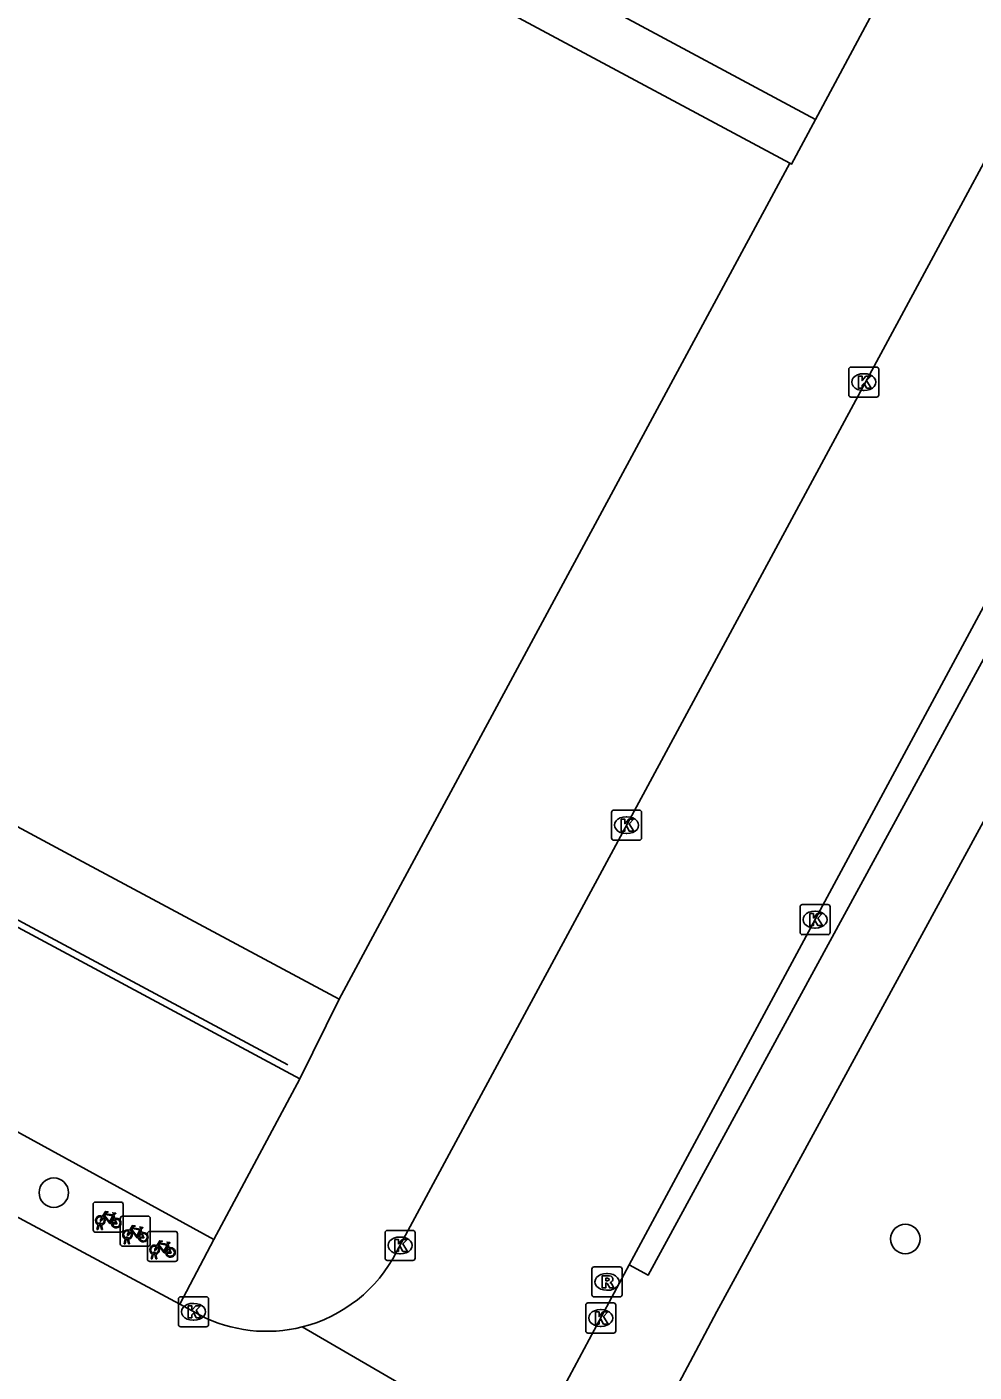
# Model space of a CAD drawing. Extents: x 159489 to 160304, y 383826 to 384530.
# Drawn here: x 159992.11 to 160023.59, y 384108.8 to 384153.53 of the extents above; entities that cross this region are included whole.
import ezdxf

# ---------------------------------------------------------------- set-up
doc = ezdxf.new("R2010")
doc.units = 0
for name, color, linetype in [('IMGEO_Boom', 7, 'Continuous'), ('IMGEO_Fietsenrek', 7, 'Continuous'), ('IMGEO_Kolk', 7, 'Continuous'), ('IMGEO_Lijnafwatering', 7, 'Continuous'), ('IMGEO_Pand', 7, 'Continuous'), ('IMGEO_Rijbaan_lokaal_gesloten', 7, 'Continuous'), ('IMGEO_Rioolput', 7, 'Continuous'), ('IMGEO_Voetpad_open', 7, 'Continuous')]:
    doc.layers.add(name, color=color, linetype=linetype)

msp = doc.modelspace()

# ---------------------------------------------------------------- linework, layer by layer
at = {"layer": 'IMGEO_Boom'}
for centre in [(159992.999, 384114.768), (160021.306, 384113.228)]:
    msp.add_circle(centre, 0.489, dxfattribs=at)
at = {"layer": 'IMGEO_Fietsenrek'}
for p, q in [((159994.307, 384113.53), (159994.307, 384114.371)), ((159994.307, 384114.371), (159994.307, 384113.53)), ((159994.382, 384114.455), (159995.223, 384114.455)), ((159995.223, 384114.455), (159994.382, 384114.455)), ((159995.307, 384114.38), (159995.307, 384113.539)), ((159995.307, 384113.539), (159995.307, 384114.38)), ((159994.434, 384113.539), (159994.473, 384113.699)), ((159994.503, 384113.687), (159994.468, 384113.539)), ((159994.545, 384113.711), (159994.544, 384113.715)), ((159994.586, 384113.539), (159994.552, 384113.681)), ((159994.576, 384113.722), (159994.577, 384113.715)), ((159994.584, 384113.685), (159994.619, 384113.539)), ((159994.994, 384114.004), (159995.03, 384113.909)), ((159995.208, 384113.061), (159995.208, 384113.902)), ((159995.208, 384113.902), (159995.208, 384113.061)), ((159995.283, 384113.986), (159996.124, 384113.986)), ((159996.124, 384113.986), (159995.283, 384113.986)), ((159996.208, 384113.911), (159996.208, 384113.07)), ((159996.208, 384113.07), (159996.208, 384113.911)), ((159995.232, 384113.455), (159994.391, 384113.455)), ((159994.391, 384113.455), (159995.232, 384113.455)), ((159994.468, 384113.539), (159994.434, 384113.539)), ((159994.619, 384113.539), (159994.586, 384113.539)), ((159995.335, 384113.07), (159995.374, 384113.23)), ((159995.404, 384113.218), (159995.369, 384113.07)), ((159995.446, 384113.242), (159995.445, 384113.246)), ((159995.487, 384113.07), (159995.453, 384113.212)), ((159995.477, 384113.253), (159995.478, 384113.246)), ((159995.485, 384113.216), (159995.52, 384113.07)), ((159995.895, 384113.535), (159995.931, 384113.44)), ((159996.111, 384112.555), (159996.111, 384113.396)), ((159996.111, 384113.396), (159996.111, 384112.555)), ((159996.186, 384113.48), (159997.027, 384113.48)), ((159997.027, 384113.48), (159996.186, 384113.48)), ((159997.111, 384113.405), (159997.111, 384112.564)), ((159997.111, 384112.564), (159997.111, 384113.405)), ((159996.133, 384112.986), (159995.292, 384112.986)), ((159995.292, 384112.986), (159996.133, 384112.986)), ((159995.369, 384113.07), (159995.335, 384113.07)), ((159995.52, 384113.07), (159995.487, 384113.07)), ((159996.349, 384112.736), (159996.348, 384112.74)), ((159996.38, 384112.747), (159996.381, 384112.74)), ((159996.798, 384113.029), (159996.834, 384112.934)), ((159997.036, 384112.48), (159996.195, 384112.48)), ((159996.195, 384112.48), (159997.036, 384112.48)), ((159996.238, 384112.564), (159996.277, 384112.724)), ((159996.272, 384112.564), (159996.238, 384112.564)), ((159996.307, 384112.712), (159996.272, 384112.564)), ((159996.39, 384112.564), (159996.356, 384112.706)), ((159996.388, 384112.71), (159996.423, 384112.564)), ((159996.423, 384112.564), (159996.39, 384112.564))]:
    msp.add_line(p, q, dxfattribs=at)
for points in [[(159994.62, 384113.981), (159994.715, 384114.145), (159994.801, 384114.131), (159994.803, 384114.122), (159994.747, 384114.111), (159994.72, 384114.066), (159994.976, 384114.025)], [(159994.976, 384114.025), (159995.001, 384114.074), (159994.995, 384114.078), (159994.972, 384114.082), (159994.96, 384114.089), (159994.959, 384114.092), (159994.961, 384114.097), (159995.056, 384114.082), (159995.058, 384114.072), (159995.048, 384114.059), (159995.036, 384114.053), (159995.022, 384114.059), (159994.994, 384114.004)], [(159994.641, 384113.929), (159994.589, 384113.839), (159994.549, 384113.814), (159994.55, 384113.861), (159994.605, 384113.955)], [(159994.916, 384113.737), (159994.866, 384113.737), (159994.675, 384113.988), (159994.656, 384113.956)], [(159994.963, 384114), (159994.706, 384114.041), (159994.689, 384114.012), (159994.856, 384113.792), (159994.963, 384114)], [(159995.011, 384113.902), (159994.981, 384113.979), (159994.872, 384113.761), (159994.915, 384113.761)], [(159994.945, 384113.761), (159995.065, 384113.76), (159995.021, 384113.874)], [(159995.041, 384113.881), (159995.096, 384113.736), (159994.946, 384113.736)], [(159995.521, 384113.512), (159995.616, 384113.676), (159995.702, 384113.662), (159995.704, 384113.653), (159995.648, 384113.642), (159995.621, 384113.597), (159995.877, 384113.556)], [(159995.542, 384113.46), (159995.49, 384113.37), (159995.45, 384113.345), (159995.451, 384113.392), (159995.506, 384113.486)], [(159995.817, 384113.268), (159995.767, 384113.268), (159995.576, 384113.519), (159995.557, 384113.487)], [(159995.864, 384113.531), (159995.607, 384113.572), (159995.59, 384113.543), (159995.757, 384113.323), (159995.864, 384113.531)], [(159995.912, 384113.433), (159995.882, 384113.51), (159995.773, 384113.292), (159995.816, 384113.292)], [(159995.846, 384113.292), (159995.966, 384113.291), (159995.922, 384113.405)], [(159995.942, 384113.412), (159995.997, 384113.267), (159995.847, 384113.267)], [(159995.877, 384113.556), (159995.902, 384113.605), (159995.896, 384113.609), (159995.873, 384113.613), (159995.861, 384113.62), (159995.86, 384113.623), (159995.862, 384113.628), (159995.957, 384113.613), (159995.959, 384113.603), (159995.949, 384113.59), (159995.937, 384113.584), (159995.923, 384113.59), (159995.895, 384113.535)], [(159996.445, 384112.954), (159996.393, 384112.864), (159996.353, 384112.839), (159996.354, 384112.886), (159996.409, 384112.98)], [(159996.424, 384113.006), (159996.519, 384113.17), (159996.605, 384113.156), (159996.607, 384113.147), (159996.551, 384113.136), (159996.524, 384113.091), (159996.78, 384113.05)], [(159996.72, 384112.762), (159996.67, 384112.762), (159996.479, 384113.013), (159996.46, 384112.981)], [(159996.767, 384113.025), (159996.51, 384113.066), (159996.493, 384113.037), (159996.66, 384112.817), (159996.767, 384113.025)], [(159996.815, 384112.927), (159996.785, 384113.004), (159996.676, 384112.786), (159996.719, 384112.786)], [(159996.749, 384112.786), (159996.869, 384112.785), (159996.825, 384112.899)], [(159996.845, 384112.906), (159996.9, 384112.761), (159996.75, 384112.761)], [(159996.78, 384113.05), (159996.805, 384113.099), (159996.799, 384113.103), (159996.776, 384113.107), (159996.764, 384113.114), (159996.763, 384113.117), (159996.765, 384113.122), (159996.86, 384113.107), (159996.862, 384113.097), (159996.852, 384113.084), (159996.84, 384113.078), (159996.826, 384113.084), (159996.798, 384113.029)]]:
    msp.add_lwpolyline(points, dxfattribs=at)
for centre, radius, start, end in [((159994.385, 384114.377), 0.0779, 92.4484, 184.2845), ((159994.385, 384114.377), 0.0779, 92.4484, 184.2845), ((159995.229, 384114.377), 0.0779, 2.4484, 94.2845), ((159995.229, 384114.377), 0.0779, 2.4484, 94.2845), ((159994.547, 384113.84), 0.159, 62.6766, 242.1369), ((159994.547, 384113.84), 0.129, 63.3192, 238.903), ((159994.527, 384113.711), 0.0499, 12.8025, 158.6934), ((159994.547, 384113.84), 0.159, 253.9967, 271.7867), ((159994.527, 384113.711), 0.0174, 12.8025, 163.4502), ((159994.547, 384113.84), 0.129, 253.415, 269.0204), ((159994.547, 384113.84), 0.129, 283.6043, 43.4302), ((159994.547, 384113.84), 0.159, 283.5766, 46.6042), ((159995.074, 384113.756), 0.159, 113.3408, 178.3217), ((159995.074, 384113.756), 0.159, 187.0065, 105.7708), ((159995.074, 384113.756), 0.129, 113.923, 177.9556), ((159995.074, 384113.756), 0.129, 188.6715, 104.5883), ((159995.286, 384113.908), 0.0779, 92.4484, 184.2845), ((159995.286, 384113.908), 0.0779, 92.4484, 184.2845), ((159996.13, 384113.908), 0.0779, 2.4484, 94.2845), ((159996.13, 384113.908), 0.0779, 2.4484, 94.2845), ((159994.385, 384113.533), 0.0779, 182.4484, 274.2845), ((159994.385, 384113.533), 0.0779, 182.4484, 274.2845), ((159995.229, 384113.533), 0.0779, 272.4484, 4.2845), ((159995.229, 384113.533), 0.0779, 272.4484, 4.2845), ((159995.448, 384113.371), 0.159, 62.6766, 242.1369), ((159995.448, 384113.371), 0.129, 63.3192, 238.903), ((159995.428, 384113.242), 0.0499, 12.8025, 158.6934), ((159995.448, 384113.371), 0.159, 253.9967, 271.7867), ((159995.428, 384113.242), 0.0174, 12.8025, 163.4502), ((159995.448, 384113.371), 0.129, 253.415, 269.0204), ((159995.448, 384113.371), 0.129, 283.6043, 43.4302), ((159995.448, 384113.371), 0.159, 283.5766, 46.6042), ((159995.975, 384113.287), 0.159, 113.3408, 178.3217), ((159995.975, 384113.287), 0.159, 187.0065, 105.7708), ((159995.975, 384113.287), 0.129, 113.923, 177.9556), ((159995.975, 384113.287), 0.129, 188.6715, 104.5883), ((159996.189, 384113.402), 0.0779, 92.4484, 184.2845), ((159996.189, 384113.402), 0.0779, 92.4484, 184.2845), ((159997.033, 384113.402), 0.0779, 2.4484, 94.2845), ((159997.033, 384113.402), 0.0779, 2.4484, 94.2845), ((159995.286, 384113.064), 0.0779, 182.4484, 274.2845), ((159995.286, 384113.064), 0.0779, 182.4484, 274.2845), ((159996.13, 384113.064), 0.0779, 272.4484, 4.2845), ((159996.13, 384113.064), 0.0779, 272.4484, 4.2845), ((159996.351, 384112.865), 0.159, 62.6766, 242.1369), ((159996.351, 384112.865), 0.129, 63.3192, 238.903), ((159996.331, 384112.736), 0.0499, 12.8025, 158.6934), ((159996.331, 384112.736), 0.0174, 12.8025, 163.4502), ((159996.351, 384112.865), 0.129, 253.415, 269.0204), ((159996.351, 384112.865), 0.129, 283.6043, 43.4302), ((159996.351, 384112.865), 0.159, 283.5766, 46.6042), ((159996.878, 384112.781), 0.159, 113.3408, 178.3217), ((159996.878, 384112.781), 0.159, 187.0065, 105.7708), ((159996.878, 384112.781), 0.129, 113.923, 177.9556), ((159996.878, 384112.781), 0.129, 188.6715, 104.5883), ((159996.189, 384112.558), 0.0779, 182.4484, 274.2845), ((159996.189, 384112.558), 0.0779, 182.4484, 274.2845), ((159996.351, 384112.865), 0.159, 253.9967, 271.7867), ((159997.033, 384112.558), 0.0779, 272.4484, 4.2845), ((159997.033, 384112.558), 0.0779, 272.4484, 4.2845)]:
    msp.add_arc(centre, radius, start, end, dxfattribs=at)
at = {"layer": 'IMGEO_Kolk'}
for p, q in [((160019.424, 384141.292), (160019.424, 384142.144)), ((160019.499, 384142.218), (160020.351, 384142.218)), ((160019.912, 384141.998), (160019.937, 384141.998)), ((160020.425, 384142.144), (160020.425, 384141.292)), ((160019.935, 384141.438), (160019.91, 384141.438)), ((160020.351, 384141.218), (160019.499, 384141.218)), ((160011.537, 384126.56), (160011.537, 384127.412)), ((160011.612, 384127.486), (160012.464, 384127.486)), ((160012.025, 384127.266), (160012.05, 384127.266)), ((160012.538, 384127.412), (160012.538, 384126.56)), ((160012.048, 384126.706), (160012.023, 384126.706)), ((160012.464, 384126.486), (160011.612, 384126.486)), ((160017.806, 384123.42), (160017.806, 384124.272)), ((160017.881, 384124.346), (160018.733, 384124.346)), ((160018.294, 384124.126), (160018.319, 384124.126)), ((160018.807, 384124.272), (160018.807, 384123.42)), ((160018.317, 384123.566), (160018.292, 384123.566)), ((160018.733, 384123.346), (160017.881, 384123.346)), ((160004.01, 384112.587), (160004.01, 384113.439)), ((160004.085, 384113.513), (160004.937, 384113.513)), ((160004.498, 384113.293), (160004.523, 384113.293)), ((160005.011, 384113.439), (160005.011, 384112.587)), ((160004.937, 384112.513), (160004.085, 384112.513)), ((160004.521, 384112.733), (160004.496, 384112.733)), ((159997.142, 384110.381), (159997.142, 384111.233)), ((159997.217, 384111.307), (159998.069, 384111.307)), ((159997.63, 384111.087), (159997.655, 384111.087)), ((159998.143, 384111.233), (159998.143, 384110.381)), ((160010.68, 384110.174), (160010.68, 384111.026)), ((160010.755, 384111.1), (160011.607, 384111.1)), ((160011.681, 384111.026), (160011.681, 384110.174)), ((159997.653, 384110.527), (159997.628, 384110.527)), ((160011.168, 384110.88), (160011.193, 384110.88)), ((159998.069, 384110.307), (159997.217, 384110.307)), ((160011.607, 384110.1), (160010.755, 384110.1)), ((160011.191, 384110.32), (160011.166, 384110.32))]:
    msp.add_line(p, q, dxfattribs=at)
for points in [[(160019.424, 384141.292), (160019.424, 384142.144)], [(160019.499, 384142.218), (160020.351, 384142.218)], [(160019.745, 384141.918), (160019.868, 384141.918), (160019.868, 384141.767), (160019.998, 384141.918), (160020.162, 384141.918), (160020.016, 384141.767), (160020.169, 384141.518), (160020.017, 384141.518), (160019.932, 384141.682), (160019.868, 384141.615), (160019.868, 384141.518), (160019.745, 384141.518), (160019.745, 384141.918)], [(160020.425, 384142.144), (160020.425, 384141.292)], [(160020.351, 384141.218), (160019.499, 384141.218)], [(160011.537, 384126.56), (160011.537, 384127.412)], [(160011.612, 384127.486), (160012.464, 384127.486)], [(160011.858, 384127.186), (160011.981, 384127.186), (160011.981, 384127.035), (160012.111, 384127.186), (160012.275, 384127.186), (160012.129, 384127.035), (160012.282, 384126.786), (160012.13, 384126.786), (160012.045, 384126.95), (160011.981, 384126.883), (160011.981, 384126.786), (160011.858, 384126.786), (160011.858, 384127.186)], [(160012.538, 384127.412), (160012.538, 384126.56)], [(160012.464, 384126.486), (160011.612, 384126.486)], [(160017.806, 384123.42), (160017.806, 384124.272)], [(160017.881, 384124.346), (160018.733, 384124.346)], [(160018.127, 384124.046), (160018.25, 384124.046), (160018.25, 384123.895), (160018.38, 384124.046), (160018.544, 384124.046), (160018.398, 384123.895), (160018.551, 384123.646), (160018.399, 384123.646), (160018.314, 384123.81), (160018.25, 384123.743), (160018.25, 384123.646), (160018.127, 384123.646), (160018.127, 384124.046)], [(160018.807, 384124.272), (160018.807, 384123.42)], [(160018.733, 384123.346), (160017.881, 384123.346)], [(160004.01, 384112.587), (160004.01, 384113.439)], [(160004.085, 384113.513), (160004.937, 384113.513)], [(160004.331, 384113.213), (160004.454, 384113.213), (160004.454, 384113.062), (160004.584, 384113.213), (160004.748, 384113.213), (160004.602, 384113.062), (160004.755, 384112.813), (160004.603, 384112.813), (160004.518, 384112.977), (160004.454, 384112.91), (160004.454, 384112.813), (160004.331, 384112.813), (160004.331, 384113.213)], [(160005.011, 384113.439), (160005.011, 384112.587)], [(160004.937, 384112.513), (160004.085, 384112.513)], [(159997.142, 384110.381), (159997.142, 384111.233)], [(159997.217, 384111.307), (159998.069, 384111.307)], [(159997.463, 384111.007), (159997.586, 384111.007), (159997.586, 384110.856), (159997.716, 384111.007), (159997.88, 384111.007), (159997.734, 384110.856), (159997.887, 384110.607), (159997.735, 384110.607), (159997.65, 384110.771), (159997.586, 384110.704), (159997.586, 384110.607), (159997.463, 384110.607), (159997.463, 384111.007)], [(159998.143, 384111.233), (159998.143, 384110.381)], [(160010.68, 384110.174), (160010.68, 384111.026)], [(160010.755, 384111.1), (160011.607, 384111.1)], [(160011.681, 384111.026), (160011.681, 384110.174)], [(160011.001, 384110.8), (160011.124, 384110.8), (160011.124, 384110.649), (160011.254, 384110.8), (160011.418, 384110.8), (160011.272, 384110.649), (160011.425, 384110.4), (160011.273, 384110.4), (160011.188, 384110.564), (160011.124, 384110.497), (160011.124, 384110.4), (160011.001, 384110.4), (160011.001, 384110.8)], [(159998.069, 384110.307), (159997.217, 384110.307)], [(160011.607, 384110.1), (160010.755, 384110.1)]]:
    msp.add_lwpolyline(points, dxfattribs=at)
for centre, start, end in [((160019.501, 384142.142), 91.552, 178.448), ((160019.501, 384142.142), 91.552, 178.448), ((160020.349, 384142.142), 1.552, 88.448), ((160020.349, 384142.142), 1.552, 88.448), ((160019.501, 384141.294), 181.552, 268.448), ((160019.501, 384141.294), 181.552, 268.448), ((160020.349, 384141.294), 271.552, 358.448), ((160020.349, 384141.294), 271.552, 358.448), ((160011.614, 384127.41), 91.552, 178.448), ((160011.614, 384127.41), 91.552, 178.448), ((160012.462, 384127.41), 1.552, 88.448), ((160012.462, 384127.41), 1.552, 88.448), ((160011.614, 384126.562), 181.552, 268.448), ((160011.614, 384126.562), 181.552, 268.448), ((160012.462, 384126.562), 271.552, 358.448), ((160012.462, 384126.562), 271.552, 358.448), ((160017.883, 384124.27), 91.552, 178.448), ((160017.883, 384124.27), 91.552, 178.448), ((160018.731, 384124.27), 1.552, 88.448), ((160018.731, 384124.27), 1.552, 88.448), ((160017.883, 384123.422), 181.552, 268.448), ((160017.883, 384123.422), 181.552, 268.448), ((160018.731, 384123.422), 271.552, 358.448), ((160018.731, 384123.422), 271.552, 358.448), ((160004.087, 384113.437), 91.552, 178.448), ((160004.087, 384113.437), 91.552, 178.448), ((160004.935, 384113.437), 1.552, 88.448), ((160004.935, 384113.437), 1.552, 88.448), ((160004.087, 384112.589), 181.552, 268.448), ((160004.087, 384112.589), 181.552, 268.448), ((160004.935, 384112.589), 271.552, 358.448), ((160004.935, 384112.589), 271.552, 358.448), ((159997.219, 384111.231), 91.552, 178.448), ((159997.219, 384111.231), 91.552, 178.448), ((159998.067, 384111.231), 1.552, 88.448), ((159998.067, 384111.231), 1.552, 88.448), ((160010.757, 384111.024), 91.552, 178.448), ((160010.757, 384111.024), 91.552, 178.448), ((160011.605, 384111.024), 1.552, 88.448), ((160011.605, 384111.024), 1.552, 88.448), ((159997.219, 384110.383), 181.552, 268.448), ((159997.219, 384110.383), 181.552, 268.448), ((159998.067, 384110.383), 271.552, 358.448), ((159998.067, 384110.383), 271.552, 358.448), ((160010.757, 384110.176), 181.552, 268.448), ((160010.757, 384110.176), 181.552, 268.448), ((160011.605, 384110.176), 271.552, 358.448), ((160011.605, 384110.176), 271.552, 358.448)]:
    msp.add_arc(centre, 0.0765, start, end, dxfattribs=at)
for centre, major_axis, ratio, start_param, end_param in [((160019.911, 384141.718), (-0.387, 0.002), 0.722429, 4.712389, 7.853982), ((160019.936, 384141.718), (-0.39, 0.002), 0.717154, 1.570796, 4.712389), ((160012.024, 384126.986), (-0.387, 0.002), 0.722429, 4.712389, 7.853982), ((160012.049, 384126.986), (-0.39, 0.002), 0.717154, 1.570796, 4.712389), ((160018.293, 384123.846), (-0.387, 0.002), 0.722429, 4.712389, 7.853982), ((160018.318, 384123.846), (-0.39, 0.002), 0.717154, 1.570796, 4.712389), ((160004.497, 384113.013), (-0.387, 0.002), 0.722429, 4.712389, 7.853982), ((160004.522, 384113.013), (-0.39, 0.002), 0.717154, 1.570796, 4.712389), ((159997.629, 384110.807), (-0.387, 0.002), 0.722429, 4.712389, 7.853982), ((159997.654, 384110.807), (-0.39, 0.002), 0.717154, 1.570796, 4.712389), ((160011.167, 384110.6), (-0.387, 0.002), 0.722429, 4.712389, 7.853982), ((160011.192, 384110.6), (-0.39, 0.002), 0.717154, 1.570796, 4.712389)]:
    msp.add_ellipse(centre, major_axis=major_axis, ratio=ratio, start_param=start_param, end_param=end_param, dxfattribs=at)
at = {"layer": 'IMGEO_Lijnafwatering'}
msp.add_lwpolyline([(159984.078, 384127.968), (160000.777, 384119.021)], dxfattribs=at)
at = {"layer": 'IMGEO_Pand'}
for points in [[(159917.432, 384202.595), (159920.064, 384201.185), (160017.466, 384149)], [(160002.485, 384121.2), (159993.803, 384125.855), (159988.602, 384128.644), (159972.877, 384137.075), (159970.476, 384138.363), (159951.365, 384148.61), (159948.39, 384150.205), (159940.225, 384154.583), (159935.251, 384157.25), (159918.126, 384166.432), (159912.035, 384169.676), (159906.775, 384172.478), (159901.96, 384175.043), (159901.938, 384175.054)], [(160017.466, 384149), (160007.121, 384129.803), (160003.607, 384123.282), (160003.04, 384122.23), (160002.485, 384121.2)]]:
    msp.add_lwpolyline(points, dxfattribs=at)
at = {"layer": 'IMGEO_Rijbaan_lokaal_gesloten'}
for points in [[(159998.32, 384113.209), (159991.549, 384116.926), (159897.742, 384167.217), (159900.602, 384172.559), (159905.438, 384169.984), (159910.698, 384167.182), (160001.178, 384118.557)], [(160027.563, 384155.781), (160004.39, 384112.796)], [(160012.129, 384112.363), (160028.387, 384142.585), (160031.038, 384147.513), (160031.513, 384148.336), (160031.541, 384148.387), (160031.853, 384148.826)], [(160001.178, 384118.557), (159998.32, 384113.209)], [(159997.184, 384111.056), (159989.868, 384114.987)], [(160012.129, 384112.363), (160010.126, 384108.639), (160009.291, 384107.093), (160009.176, 384106.723), (160009.083, 384106.315)], [(159997.86, 384110.693), (159997.184, 384111.056)], [(160009.085, 384105.756), (160001.256, 384110.303)]]:
    msp.add_lwpolyline(points, dxfattribs=at)
for centre, radius, start, end in [((160000.083, 384114.994), 4.836, 284.0413, 332.961), ((160000.074, 384114.994), 4.838, 242.7604, 284.1372)]:
    msp.add_arc(centre, radius, start, end, dxfattribs=at)
at = {"layer": 'IMGEO_Rioolput'}
for p, q in [((160010.963, 384112.301), (160011.815, 384112.301)), ((160010.888, 384111.375), (160010.888, 384112.227)), ((160011.376, 384112.081), (160011.401, 384112.081)), ((160011.889, 384112.227), (160011.889, 384111.375)), ((160011.399, 384111.521), (160011.374, 384111.521)), ((160011.815, 384111.301), (160010.963, 384111.301))]:
    msp.add_line(p, q, dxfattribs=at)
for points in [[(160010.963, 384112.301), (160011.815, 384112.301)], [(160010.888, 384111.375), (160010.888, 384112.227)], [(160011.477, 384111.999), (160011.225, 384112.001), (160011.225, 384111.601)], [(160011.403, 384111.92), (160011.349, 384111.92), (160011.349, 384111.839)], [(160011.889, 384112.227), (160011.889, 384111.375)], [(160011.225, 384111.601), (160011.349, 384111.601), (160011.349, 384111.763), (160011.36, 384111.763)], [(160011.349, 384111.839), (160011.401, 384111.839)], [(160011.407, 384111.734), (160011.478, 384111.601), (160011.618, 384111.601), (160011.553, 384111.727)], [(160011.815, 384111.301), (160010.963, 384111.301)]]:
    msp.add_lwpolyline(points, dxfattribs=at)
for centre, radius, start, end in [((160010.965, 384112.225), 0.0765, 91.552, 178.448), ((160010.965, 384112.225), 0.0765, 91.552, 178.448), ((160011.813, 384112.225), 0.0765, 1.552, 88.448), ((160011.813, 384112.225), 0.0765, 1.552, 88.448), ((160011.385, 384112.028), 0.19, 274.7715, 282.9687), ((160011.409, 384111.824), 0.0964, 77.0061, 93.1865), ((160011.423, 384111.881), 0.0378, 276.6634, 79.6772), ((160011.476, 384111.889), 0.109, 350.3612, 89.416), ((160011.474, 384111.889), 0.112, 277.5842, 350.9817), ((160011.359, 384111.71), 0.0533, 26.0293, 88.6989), ((160011.458, 384111.674), 0.108, 29.5134, 73.7905), ((160010.965, 384111.377), 0.0765, 181.552, 268.448), ((160010.965, 384111.377), 0.0765, 181.552, 268.448), ((160011.813, 384111.377), 0.0765, 271.552, 358.448), ((160011.813, 384111.377), 0.0765, 271.552, 358.448)]:
    msp.add_arc(centre, radius, start, end, dxfattribs=at)
for centre, major_axis, ratio, start_param, end_param in [((160011.375, 384111.801), (-0.387, 0.002), 0.722429, 4.712389, 7.853982), ((160011.4, 384111.801), (-0.39, 0.002), 0.717154, 1.570796, 4.712389)]:
    msp.add_ellipse(centre, major_axis=major_axis, ratio=ratio, start_param=start_param, end_param=end_param, dxfattribs=at)
at = {"layer": 'IMGEO_Voetpad_open'}
for points in [[(159918.255, 384204.145), (160018.319, 384150.449)], [(160023.092, 384159.367), (160018.319, 384150.449)], [(160036.463, 384152.099), (160035.012, 384151.265), (160033.632, 384150.031), (160032.652, 384148.584), (160032.126, 384147.617), (160029.343, 384142.501), (160012.762, 384112.026), (160012.129, 384112.363)], [(160018.319, 384150.449), (160017.526, 384148.968), (160017.466, 384149)], [(160011.193, 384103.583), (160014.347, 384109.496), (160015.042, 384110.814), (160033.432, 384144.614)], [(160001.178, 384118.557), (160002.485, 384121.2)], [(159997.184, 384111.056), (159998.32, 384113.209)]]:
    msp.add_lwpolyline(points, dxfattribs=at)

doc.saveas('drawing.dxf')
